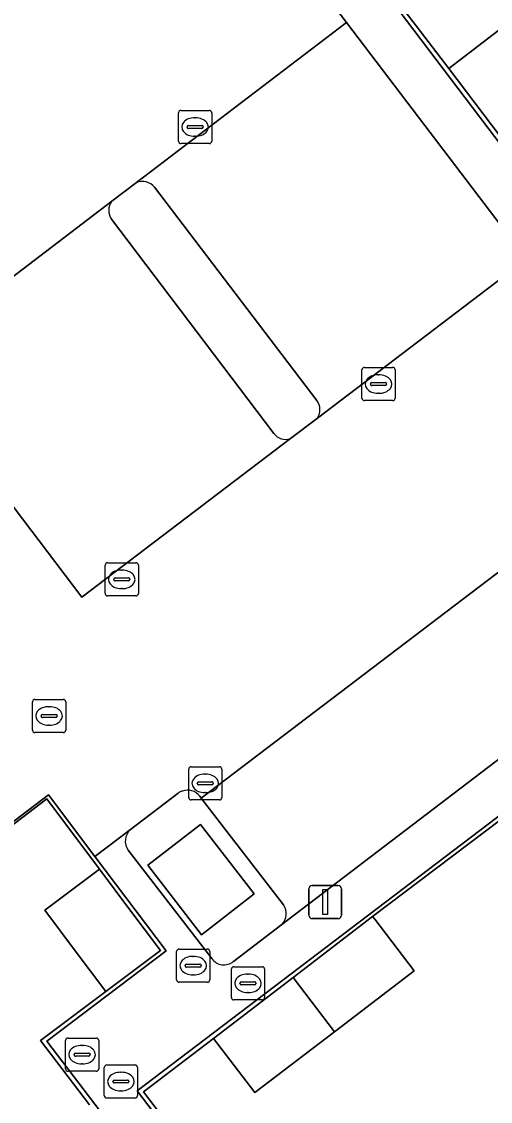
# Model space of a CAD drawing. Extents: x 160023 to 161302, y 384750 to 385707.
# Drawn here: x 160347.26 to 160361.41, y 385551.08 to 385583.65 of the extents above; entities that cross this region are included whole.
import ezdxf

# ---------------------------------------------------------------- set-up
doc = ezdxf.new("R2010")
doc.units = 0
for name, color, linetype in [('IMGEO_Erf', 7, 'Continuous'), ('IMGEO_Groenvoorziening', 7, 'Continuous'), ('IMGEO_Kolk', 7, 'Continuous'), ('IMGEO_Lage_trafo', 7, 'Continuous'), ('IMGEO_Lichtmast', 7, 'Continuous'), ('IMGEO_Pand', 7, 'Continuous'), ('IMGEO_Pand_vergunning_verleend', 7, 'Continuous'), ('IMGEO_Parkeervlak_halfverhard', 7, 'Continuous'), ('IMGEO_Rijbaan_lokaal_open', 7, 'Continuous'), ('IMGEO_Rioolput', 7, 'Continuous'), ('IMGEO_Voetpad_halfverhard', 7, 'Continuous'), ('IMGEO_Voetpad_open', 7, 'Continuous')]:
    doc.layers.add(name, color=color, linetype=linetype)

msp = doc.modelspace()

# ---------------------------------------------------------------- linework, layer by layer
at = {"layer": 'IMGEO_Erf'}
for points in [[(160357.23, 385586.067), (160360.157, 385582.242), (160361.794, 385583.491), (160363.624, 385581.079), (160365.451, 385578.671), (160363.81, 385577.426), (160366.711, 385573.601), (160368.339, 385574.848), (160370.174, 385572.438), (160372.006, 385570.032), (160370.373, 385568.789), (160371.947, 385566.722), (160378.562, 385571.677), (160375.284, 385575.999), (160373.365, 385574.544), (160369.798, 385579.246), (160371.708, 385580.705), (160368.57, 385584.838)], [(160349.304, 385550.986), (160347.826, 385552.923), (160349.799, 385554.403), (160348.881, 385555.628), (160347.963, 385556.853), (160349.611, 385558.088), (160348.023, 385560.207), (160339.624, 385553.813)], [(160361.72, 385559.575), (160357.855, 385556.663), (160357.921, 385556.577), (160359.108, 385555.025), (160356.705, 385553.188), (160354.302, 385551.351), (160353.051, 385552.987), (160350.937, 385551.37), (160356.171, 385544.507)]]:
    msp.add_lwpolyline(points, dxfattribs=at)
at = {"layer": 'IMGEO_Groenvoorziening'}
for points in [[(160350.725, 385578.8), (160349.979, 385578.232)], [(160356.174, 385572.22), (160351.272, 385578.657)], [(160349.97, 385577.692), (160354.876, 385571.233)], [(160355.377, 385571.078), (160356.189, 385571.696)]]:
    msp.add_lwpolyline(points, dxfattribs=at)
for centre, radius, start, end in [((160350.9, 385578.351), 0.482, 39.4474, 111.2512), ((160350.362, 385577.956), 0.472, 144.1632, 213.9272), ((160355.822, 385571.948), 0.445, 325.5589, 37.7205), ((160355.225, 385571.474), 0.424, 214.6351, 290.9827)]:
    msp.add_arc(centre, radius, start, end, dxfattribs=at)
at = {"layer": 'IMGEO_Kolk'}
for p, q in [((160352.072, 385580.973), (160352.924, 385580.973)), ((160351.997, 385580.047), (160351.997, 385580.899)), ((160352.485, 385580.753), (160352.51, 385580.753)), ((160352.998, 385580.899), (160352.998, 385580.047)), ((160352.256, 385580.467), (160352.256, 385580.479)), ((160352.694, 385580.43), (160352.296, 385580.43)), ((160352.299, 385580.516), (160352.697, 385580.516)), ((160352.74, 385580.479), (160352.74, 385580.467)), ((160352.924, 385579.973), (160352.072, 385579.973)), ((160352.508, 385580.193), (160352.483, 385580.193)), ((160357.534, 385572.295), (160357.534, 385573.147)), ((160357.609, 385573.221), (160358.461, 385573.221)), ((160358.535, 385573.147), (160358.535, 385572.295)), ((160357.836, 385572.764), (160358.234, 385572.764)), ((160358.022, 385573.001), (160358.047, 385573.001)), ((160357.793, 385572.715), (160357.793, 385572.727)), ((160358.231, 385572.678), (160357.833, 385572.678)), ((160358.045, 385572.441), (160358.02, 385572.441)), ((160358.277, 385572.727), (160358.277, 385572.715)), ((160358.461, 385572.221), (160357.609, 385572.221)), ((160349.783, 385566.404), (160349.783, 385567.256)), ((160349.858, 385567.33), (160350.71, 385567.33)), ((160350.784, 385567.256), (160350.784, 385566.404)), ((160350.271, 385567.11), (160350.296, 385567.11)), ((160350.042, 385566.824), (160350.042, 385566.836)), ((160350.48, 385566.787), (160350.082, 385566.787)), ((160350.085, 385566.873), (160350.483, 385566.873)), ((160350.526, 385566.836), (160350.526, 385566.824)), ((160350.71, 385566.33), (160349.858, 385566.33)), ((160350.294, 385566.55), (160350.269, 385566.55)), ((160352.303, 385560.251), (160352.303, 385561.103)), ((160352.378, 385561.177), (160353.23, 385561.177)), ((160353.304, 385561.103), (160353.304, 385560.251)), ((160352.605, 385560.72), (160353.003, 385560.72)), ((160352.791, 385560.957), (160352.816, 385560.957)), ((160352.562, 385560.671), (160352.562, 385560.683)), ((160353, 385560.634), (160352.602, 385560.634)), ((160352.814, 385560.397), (160352.789, 385560.397)), ((160353.046, 385560.683), (160353.046, 385560.671)), ((160353.23, 385560.177), (160352.378, 385560.177))]:
    msp.add_line(p, q, dxfattribs=at)
for points in [[(160352.072, 385580.973), (160352.924, 385580.973)], [(160351.997, 385580.047), (160351.997, 385580.899)], [(160352.998, 385580.899), (160352.998, 385580.047)], [(160352.924, 385579.973), (160352.072, 385579.973)], [(160357.534, 385572.295), (160357.534, 385573.147)], [(160357.609, 385573.221), (160358.461, 385573.221)], [(160358.535, 385573.147), (160358.535, 385572.295)], [(160358.461, 385572.221), (160357.609, 385572.221)], [(160349.783, 385566.404), (160349.783, 385567.256)], [(160349.858, 385567.33), (160350.71, 385567.33)], [(160350.784, 385567.256), (160350.784, 385566.404)], [(160350.71, 385566.33), (160349.858, 385566.33)], [(160352.303, 385560.251), (160352.303, 385561.103)], [(160352.378, 385561.177), (160353.23, 385561.177)], [(160353.304, 385561.103), (160353.304, 385560.251)], [(160353.23, 385560.177), (160352.378, 385560.177)]]:
    msp.add_lwpolyline(points, dxfattribs=at)
for centre, radius, start, end in [((160352.074, 385580.897), 0.0765, 91.552, 178.448), ((160352.074, 385580.897), 0.0765, 91.552, 178.448), ((160352.922, 385580.897), 0.0765, 1.552, 88.448), ((160352.922, 385580.897), 0.0765, 1.552, 88.448), ((160352.296, 385580.476), 0.0403, 85.8775, 175.7526), ((160352.293, 385580.466), 0.0366, 178.938, 274.7102), ((160352.697, 385580.473), 0.043, 264.8664, 352.4533), ((160352.701, 385580.478), 0.0386, 1.7309, 96.639), ((160352.074, 385580.049), 0.0765, 181.552, 268.448), ((160352.074, 385580.049), 0.0765, 181.552, 268.448), ((160352.922, 385580.049), 0.0765, 271.552, 358.448), ((160352.922, 385580.049), 0.0765, 271.552, 358.448), ((160357.611, 385573.145), 0.0765, 91.552, 178.448), ((160357.611, 385573.145), 0.0765, 91.552, 178.448), ((160358.459, 385573.145), 0.0765, 1.552, 88.448), ((160358.459, 385573.145), 0.0765, 1.552, 88.448), ((160357.833, 385572.724), 0.0403, 85.8775, 175.7526), ((160358.238, 385572.726), 0.0386, 1.7309, 96.639), ((160357.83, 385572.714), 0.0366, 178.938, 274.7102), ((160358.234, 385572.721), 0.043, 264.8664, 352.4533), ((160357.611, 385572.297), 0.0765, 181.552, 268.448), ((160357.611, 385572.297), 0.0765, 181.552, 268.448), ((160358.459, 385572.297), 0.0765, 271.552, 358.448), ((160358.459, 385572.297), 0.0765, 271.552, 358.448), ((160349.86, 385567.254), 0.0765, 91.552, 178.448), ((160349.86, 385567.254), 0.0765, 91.552, 178.448), ((160350.708, 385567.254), 0.0765, 1.552, 88.448), ((160350.708, 385567.254), 0.0765, 1.552, 88.448), ((160350.082, 385566.833), 0.0403, 85.8775, 175.7526), ((160350.079, 385566.823), 0.0366, 178.938, 274.7102), ((160350.483, 385566.83), 0.043, 264.8664, 352.4533), ((160350.487, 385566.835), 0.0386, 1.7309, 96.639), ((160349.86, 385566.406), 0.0765, 181.552, 268.448), ((160349.86, 385566.406), 0.0765, 181.552, 268.448), ((160350.708, 385566.406), 0.0765, 271.552, 358.448), ((160350.708, 385566.406), 0.0765, 271.552, 358.448), ((160352.38, 385561.101), 0.0765, 91.552, 178.448), ((160352.38, 385561.101), 0.0765, 91.552, 178.448), ((160353.228, 385561.101), 0.0765, 1.552, 88.448), ((160353.228, 385561.101), 0.0765, 1.552, 88.448), ((160352.602, 385560.68), 0.0403, 85.8775, 175.7526), ((160353.007, 385560.682), 0.0386, 1.7309, 96.639), ((160352.599, 385560.67), 0.0366, 178.938, 274.7102), ((160353.003, 385560.677), 0.043, 264.8664, 352.4533), ((160352.38, 385560.253), 0.0765, 181.552, 268.448), ((160352.38, 385560.253), 0.0765, 181.552, 268.448), ((160353.228, 385560.253), 0.0765, 271.552, 358.448), ((160353.228, 385560.253), 0.0765, 271.552, 358.448)]:
    msp.add_arc(centre, radius, start, end, dxfattribs=at)
for centre, major_axis, ratio, start_param, end_param in [((160352.484, 385580.473), (-0.387, 0.002), 0.722429, 4.712389, 7.853982), ((160352.509, 385580.473), (-0.39, 0.002), 0.717154, 1.570796, 4.712389), ((160358.021, 385572.721), (-0.387, 0.002), 0.722429, 4.712389, 7.853982), ((160358.046, 385572.721), (-0.39, 0.002), 0.717154, 1.570796, 4.712389), ((160350.27, 385566.83), (-0.387, 0.002), 0.722429, 4.712389, 7.853982), ((160350.295, 385566.83), (-0.39, 0.002), 0.717154, 1.570796, 4.712389), ((160352.79, 385560.677), (-0.387, 0.002), 0.722429, 4.712389, 7.853982), ((160352.815, 385560.677), (-0.39, 0.002), 0.717154, 1.570796, 4.712389)]:
    msp.add_ellipse(centre, major_axis=major_axis, ratio=ratio, start_param=start_param, end_param=end_param, dxfattribs=at)
at = {"layer": 'IMGEO_Lage_trafo'}
msp.add_lwpolyline([(160351.07, 385558.208), (160352.686, 385556.109), (160354.276, 385557.343), (160352.657, 385559.434)], close=True, dxfattribs=at)
at = {"layer": 'IMGEO_Lichtmast'}
for p, q in [((160355.929, 385556.698), (160355.929, 385557.498)), ((160355.929, 385557.498), (160355.929, 385556.698)), ((160356.029, 385557.598), (160356.819, 385557.598)), ((160356.819, 385557.598), (160356.029, 385557.598)), ((160356.919, 385557.498), (160356.919, 385556.698)), ((160356.919, 385556.698), (160356.919, 385557.498)), ((160356.819, 385556.598), (160356.029, 385556.598)), ((160356.029, 385556.598), (160356.819, 385556.598))]:
    msp.add_line(p, q, dxfattribs=at)
msp.add_lwpolyline([(160356.349, 385557.473), (160356.499, 385557.473), (160356.499, 385556.723), (160356.349, 385556.723), (160356.349, 385557.473)], dxfattribs=at)
for centre, start, end in [((160356.029, 385557.498), 90, 180), ((160356.029, 385557.498), 90, 180), ((160356.819, 385557.498), 0, 90), ((160356.819, 385557.498), 360, 90), ((160356.029, 385556.698), 180, 270), ((160356.029, 385556.698), 180, 270), ((160356.819, 385556.698), 270, 0), ((160356.819, 385556.698), 270, 0)]:
    msp.add_arc(centre, 0.1, start, end, dxfattribs=at)
at = {"layer": 'IMGEO_Pand'}
for points in [[(160361.794, 385583.491), (160360.157, 385582.242), (160361.984, 385579.834), (160363.624, 385581.079)], [(160349.611, 385558.088), (160347.963, 385556.853), (160348.881, 385555.628), (160349.799, 385554.403), (160351.448, 385555.638), (160350.529, 385556.863)], [(160357.855, 385556.663), (160355.453, 385554.825), (160356.705, 385553.188), (160359.108, 385555.025), (160357.921, 385556.577)], [(160356.705, 385553.188), (160355.453, 385554.825), (160353.051, 385552.987), (160354.302, 385551.351)]]:
    msp.add_lwpolyline(points, close=True, dxfattribs=at)
at = {"layer": 'IMGEO_Pand_vergunning_verleend'}
for points in [[(160355.453, 385554.825), (160357.855, 385556.663), (160357.921, 385556.577), (160359.108, 385555.025), (160356.705, 385553.188)], [(160353.051, 385552.987), (160355.453, 385554.825), (160356.705, 385553.188), (160354.302, 385551.351)]]:
    msp.add_lwpolyline(points, close=True, dxfattribs=at)
at = {"layer": 'IMGEO_Parkeervlak_halfverhard'}
for points in [[(160357.068, 385583.63), (160350.725, 385578.8)], [(160356.189, 385571.696), (160362.498, 385576.489), (160357.068, 385583.63)], [(160351.272, 385578.657), (160356.174, 385572.22)], [(160349.979, 385578.232), (160343.663, 385573.422), (160349.078, 385566.292), (160355.377, 385571.078)], [(160354.876, 385571.233), (160349.97, 385577.692)], [(160369.453, 385567.337), (160366.74, 385570.906), (160352.684, 385560.234), (160353.252, 385559.49), (160355.168, 385557.016)], [(160355.113, 385556.42), (160369.453, 385567.337)]]:
    msp.add_lwpolyline(points, dxfattribs=at)
for centre, radius, start, end in [((160350.9, 385578.351), 0.482, 39.4474, 111.2512), ((160350.362, 385577.956), 0.472, 144.1632, 213.9272), ((160355.822, 385571.948), 0.445, 325.5589, 37.7205), ((160355.225, 385571.474), 0.424, 214.6351, 290.9827), ((160354.787, 385556.751), 0.465, 314.6285, 34.8266)]:
    msp.add_arc(centre, radius, start, end, dxfattribs=at)
at = {"layer": 'IMGEO_Rijbaan_lokaal_open'}
for points in [[(160370.389, 385566.311), (160371.635, 385564.682), (160382.568, 385572.942), (160381.813, 385573.951), (160371.94, 385566.485), (160341.599, 385606.436), (160337.058, 385602.973), (160338.663, 385600.921), (160341.436, 385603.006), (160341.266, 385603.206), (160341.781, 385603.625), (160342.18, 385603.096), (160342.247, 385603.128), (160343.232, 385601.861), (160347.397, 385596.362), (160352.817, 385589.208), (160357.068, 385583.63), (160362.498, 385576.489), (160366.74, 385570.906), (160369.453, 385567.337), (160355.113, 385556.42), (160353.652, 385555.301)], [(160324.854, 385590.92), (160345.458, 385563.771), (160329.68, 385551.803), (160328.799, 385551.135), (160331.383, 385547.638), (160348.069, 385560.327), (160349.474, 385558.469), (160350.55, 385559.286), (160351.986, 385560.378)], [(160343.663, 385573.422), (160349.979, 385578.232), (160350.725, 385578.8), (160357.068, 385583.63), (160352.817, 385589.208)], [(160352.64, 385560.291), (160352.684, 385560.234), (160366.74, 385570.906), (160362.498, 385576.489), (160356.189, 385571.696), (160355.377, 385571.078), (160349.078, 385566.292), (160343.663, 385573.422)], [(160350.55, 385559.286), (160349.474, 385558.469), (160351.627, 385555.623), (160348.024, 385552.898), (160357.777, 385540.109), (160358.779, 385540.873), (160350.748, 385551.403), (160370.389, 385566.311)], [(160353.002, 385555.39), (160350.475, 385558.658)]]:
    msp.add_lwpolyline(points, dxfattribs=at)
for centre, radius, start, end in [((160352.29, 385559.969), 0.51, 110.3669, 126.6642), ((160352.268, 385560.004), 0.469, 37.6758, 109.3451), ((160350.861, 385558.93), 0.472, 131.177, 215.2022), ((160353.369, 385555.656), 0.453, 215.8563, 308.5504)]:
    msp.add_arc(centre, radius, start, end, dxfattribs=at)
at = {"layer": 'IMGEO_Rioolput'}
for p, q in [((160347.589, 385562.284), (160347.589, 385563.136)), ((160347.664, 385563.21), (160348.516, 385563.21)), ((160348.077, 385562.99), (160348.102, 385562.99)), ((160348.59, 385563.136), (160348.59, 385562.284)), ((160347.848, 385562.704), (160347.848, 385562.716)), ((160348.286, 385562.667), (160347.888, 385562.667)), ((160347.891, 385562.753), (160348.289, 385562.753)), ((160348.332, 385562.716), (160348.332, 385562.704)), ((160348.1, 385562.43), (160348.075, 385562.43)), ((160348.516, 385562.21), (160347.664, 385562.21)), ((160351.939, 385554.754), (160351.939, 385555.606)), ((160352.014, 385555.68), (160352.866, 385555.68)), ((160352.94, 385555.606), (160352.94, 385554.754)), ((160352.198, 385555.174), (160352.198, 385555.186)), ((160352.241, 385555.223), (160352.639, 385555.223)), ((160352.427, 385555.46), (160352.452, 385555.46)), ((160352.682, 385555.186), (160352.682, 385555.174)), ((160352.636, 385555.137), (160352.238, 385555.137)), ((160352.45, 385554.9), (160352.425, 385554.9)), ((160353.593, 385554.22), (160353.593, 385555.072)), ((160353.668, 385555.146), (160354.52, 385555.146)), ((160354.081, 385554.926), (160354.106, 385554.926)), ((160354.594, 385555.072), (160354.594, 385554.22)), ((160352.866, 385554.68), (160352.014, 385554.68)), ((160353.852, 385554.64), (160353.852, 385554.652)), ((160354.29, 385554.603), (160353.892, 385554.603)), ((160353.895, 385554.689), (160354.293, 385554.689)), ((160354.336, 385554.652), (160354.336, 385554.64)), ((160354.104, 385554.366), (160354.079, 385554.366)), ((160354.52, 385554.146), (160353.668, 385554.146)), ((160348.585, 385552.069), (160348.585, 385552.921)), ((160348.66, 385552.995), (160349.512, 385552.995)), ((160349.586, 385552.921), (160349.586, 385552.069)), ((160349.073, 385552.775), (160349.098, 385552.775)), ((160348.844, 385552.489), (160348.844, 385552.501)), ((160349.282, 385552.452), (160348.884, 385552.452)), ((160348.887, 385552.538), (160349.285, 385552.538)), ((160349.328, 385552.501), (160349.328, 385552.489)), ((160349.512, 385551.995), (160348.66, 385551.995)), ((160349.096, 385552.215), (160349.071, 385552.215)), ((160349.756, 385551.258), (160349.756, 385552.11)), ((160349.831, 385552.184), (160350.683, 385552.184)), ((160350.244, 385551.964), (160350.269, 385551.964)), ((160350.757, 385552.11), (160350.757, 385551.258)), ((160350.015, 385551.678), (160350.015, 385551.69)), ((160350.453, 385551.641), (160350.055, 385551.641)), ((160350.058, 385551.727), (160350.456, 385551.727)), ((160350.499, 385551.69), (160350.499, 385551.678)), ((160350.267, 385551.404), (160350.242, 385551.404)), ((160350.683, 385551.184), (160349.831, 385551.184))]:
    msp.add_line(p, q, dxfattribs=at)
for points in [[(160347.589, 385562.284), (160347.589, 385563.136)], [(160347.664, 385563.21), (160348.516, 385563.21)], [(160348.59, 385563.136), (160348.59, 385562.284)], [(160348.516, 385562.21), (160347.664, 385562.21)], [(160351.939, 385554.754), (160351.939, 385555.606)], [(160352.014, 385555.68), (160352.866, 385555.68)], [(160352.94, 385555.606), (160352.94, 385554.754)], [(160353.593, 385554.22), (160353.593, 385555.072)], [(160353.668, 385555.146), (160354.52, 385555.146)], [(160354.594, 385555.072), (160354.594, 385554.22)], [(160352.866, 385554.68), (160352.014, 385554.68)], [(160354.52, 385554.146), (160353.668, 385554.146)], [(160348.585, 385552.069), (160348.585, 385552.921)], [(160348.66, 385552.995), (160349.512, 385552.995)], [(160349.586, 385552.921), (160349.586, 385552.069)], [(160349.512, 385551.995), (160348.66, 385551.995)], [(160349.756, 385551.258), (160349.756, 385552.11)], [(160349.831, 385552.184), (160350.683, 385552.184)], [(160350.757, 385552.11), (160350.757, 385551.258)], [(160350.683, 385551.184), (160349.831, 385551.184)]]:
    msp.add_lwpolyline(points, dxfattribs=at)
for centre, radius, start, end in [((160347.666, 385563.134), 0.0765, 91.552, 178.448), ((160347.666, 385563.134), 0.0765, 91.552, 178.448), ((160348.514, 385563.134), 0.0765, 1.552, 88.448), ((160348.514, 385563.134), 0.0765, 1.552, 88.448), ((160347.888, 385562.713), 0.0403, 85.8775, 175.7526), ((160347.885, 385562.703), 0.0366, 178.938, 274.7102), ((160348.289, 385562.71), 0.043, 264.8664, 352.4533), ((160348.293, 385562.715), 0.0386, 1.7309, 96.639), ((160347.666, 385562.286), 0.0765, 181.552, 268.448), ((160347.666, 385562.286), 0.0765, 181.552, 268.448), ((160348.514, 385562.286), 0.0765, 271.552, 358.448), ((160348.514, 385562.286), 0.0765, 271.552, 358.448), ((160352.016, 385555.604), 0.0765, 91.552, 178.448), ((160352.016, 385555.604), 0.0765, 91.552, 178.448), ((160352.864, 385555.604), 0.0765, 1.552, 88.448), ((160352.864, 385555.604), 0.0765, 1.552, 88.448), ((160352.238, 385555.183), 0.0403, 85.8775, 175.7526), ((160352.235, 385555.173), 0.0366, 178.938, 274.7102), ((160352.639, 385555.18), 0.043, 264.8664, 352.4533), ((160352.643, 385555.185), 0.0386, 1.7309, 96.639), ((160353.67, 385555.07), 0.0765, 91.552, 178.448), ((160353.67, 385555.07), 0.0765, 91.552, 178.448), ((160354.518, 385555.07), 0.0765, 1.552, 88.448), ((160354.518, 385555.07), 0.0765, 1.552, 88.448), ((160352.016, 385554.756), 0.0765, 181.552, 268.448), ((160352.016, 385554.756), 0.0765, 181.552, 268.448), ((160352.864, 385554.756), 0.0765, 271.552, 358.448), ((160352.864, 385554.756), 0.0765, 271.552, 358.448), ((160353.892, 385554.649), 0.0403, 85.8775, 175.7526), ((160353.889, 385554.639), 0.0366, 178.938, 274.7102), ((160354.293, 385554.646), 0.043, 264.8664, 352.4533), ((160354.297, 385554.651), 0.0386, 1.7309, 96.639), ((160353.67, 385554.222), 0.0765, 181.552, 268.448), ((160353.67, 385554.222), 0.0765, 181.552, 268.448), ((160354.518, 385554.222), 0.0765, 271.552, 358.448), ((160354.518, 385554.222), 0.0765, 271.552, 358.448), ((160348.662, 385552.919), 0.0765, 91.552, 178.448), ((160348.662, 385552.919), 0.0765, 91.552, 178.448), ((160349.51, 385552.919), 0.0765, 1.552, 88.448), ((160349.51, 385552.919), 0.0765, 1.552, 88.448), ((160348.884, 385552.498), 0.0403, 85.8775, 175.7526), ((160348.881, 385552.488), 0.0366, 178.938, 274.7102), ((160349.285, 385552.495), 0.043, 264.8664, 352.4533), ((160349.289, 385552.5), 0.0386, 1.7309, 96.639), ((160348.662, 385552.071), 0.0765, 181.552, 268.448), ((160348.662, 385552.071), 0.0765, 181.552, 268.448), ((160349.51, 385552.071), 0.0765, 271.552, 358.448), ((160349.51, 385552.071), 0.0765, 271.552, 358.448), ((160349.833, 385552.108), 0.0765, 91.552, 178.448), ((160349.833, 385552.108), 0.0765, 91.552, 178.448), ((160350.681, 385552.108), 0.0765, 1.552, 88.448), ((160350.681, 385552.108), 0.0765, 1.552, 88.448), ((160350.055, 385551.687), 0.0403, 85.8775, 175.7526), ((160350.052, 385551.677), 0.0366, 178.938, 274.7102), ((160350.456, 385551.684), 0.043, 264.8664, 352.4533), ((160350.46, 385551.689), 0.0386, 1.7309, 96.639), ((160349.833, 385551.26), 0.0765, 181.552, 268.448), ((160349.833, 385551.26), 0.0765, 181.552, 268.448), ((160350.681, 385551.26), 0.0765, 271.552, 358.448), ((160350.681, 385551.26), 0.0765, 271.552, 358.448)]:
    msp.add_arc(centre, radius, start, end, dxfattribs=at)
for centre, major_axis, ratio, start_param, end_param in [((160348.076, 385562.71), (-0.387, 0.002), 0.722429, 4.712389, 7.853982), ((160348.101, 385562.71), (-0.39, 0.002), 0.717154, 1.570796, 4.712389), ((160352.426, 385555.18), (-0.387, 0.002), 0.722429, 4.712389, 7.853982), ((160352.451, 385555.18), (-0.39, 0.002), 0.717154, 1.570796, 4.712389), ((160354.08, 385554.646), (-0.387, 0.002), 0.722429, 4.712389, 7.853982), ((160354.105, 385554.646), (-0.39, 0.002), 0.717154, 1.570796, 4.712389), ((160349.072, 385552.495), (-0.387, 0.002), 0.722429, 4.712389, 7.853982), ((160349.097, 385552.495), (-0.39, 0.002), 0.717154, 1.570796, 4.712389), ((160350.243, 385551.684), (-0.387, 0.002), 0.722429, 4.712389, 7.853982), ((160350.268, 385551.684), (-0.39, 0.002), 0.717154, 1.570796, 4.712389)]:
    msp.add_ellipse(centre, major_axis=major_axis, ratio=ratio, start_param=start_param, end_param=end_param, dxfattribs=at)
at = {"layer": 'IMGEO_Voetpad_halfverhard'}
for points in [[(160341.599, 385606.436), (160371.94, 385566.485), (160381.813, 385573.951), (160382.568, 385572.942), (160371.635, 385564.682), (160370.389, 385566.311), (160350.748, 385551.403), (160358.779, 385540.873), (160357.777, 385540.109), (160348.024, 385552.898), (160351.627, 385555.623), (160349.474, 385558.469), (160348.069, 385560.327), (160331.383, 385547.638)], [(160361.984, 385579.834), (160360.157, 385582.242), (160357.23, 385586.067)], [(160339.624, 385553.813), (160348.023, 385560.207), (160349.611, 385558.088), (160350.529, 385556.863), (160351.448, 385555.638), (160349.799, 385554.403), (160347.826, 385552.923), (160349.304, 385550.986)], [(160356.171, 385544.507), (160350.937, 385551.37), (160353.051, 385552.987), (160355.453, 385554.825), (160357.855, 385556.663), (160361.72, 385559.575)]]:
    msp.add_lwpolyline(points, dxfattribs=at)
at = {"layer": 'IMGEO_Voetpad_open'}
for points in [[(160351.986, 385560.378), (160350.55, 385559.286)], [(160355.168, 385557.016), (160353.252, 385559.49), (160352.684, 385560.234), (160352.64, 385560.291)], [(160350.475, 385558.658), (160353.002, 385555.39)], [(160353.652, 385555.301), (160355.113, 385556.42)]]:
    msp.add_lwpolyline(points, dxfattribs=at)
msp.add_lwpolyline([(160352.686, 385556.109), (160351.07, 385558.208), (160352.657, 385559.434), (160354.276, 385557.343)], close=True, dxfattribs=at)
for centre, radius, start, end in [((160352.29, 385559.969), 0.51, 110.3669, 126.6642), ((160352.268, 385560.004), 0.469, 37.6758, 109.3451), ((160350.861, 385558.93), 0.472, 131.177, 215.2022), ((160354.787, 385556.751), 0.465, 314.6285, 34.8266), ((160353.369, 385555.656), 0.453, 215.8563, 308.5504)]:
    msp.add_arc(centre, radius, start, end, dxfattribs=at)

doc.saveas('drawing.dxf')
